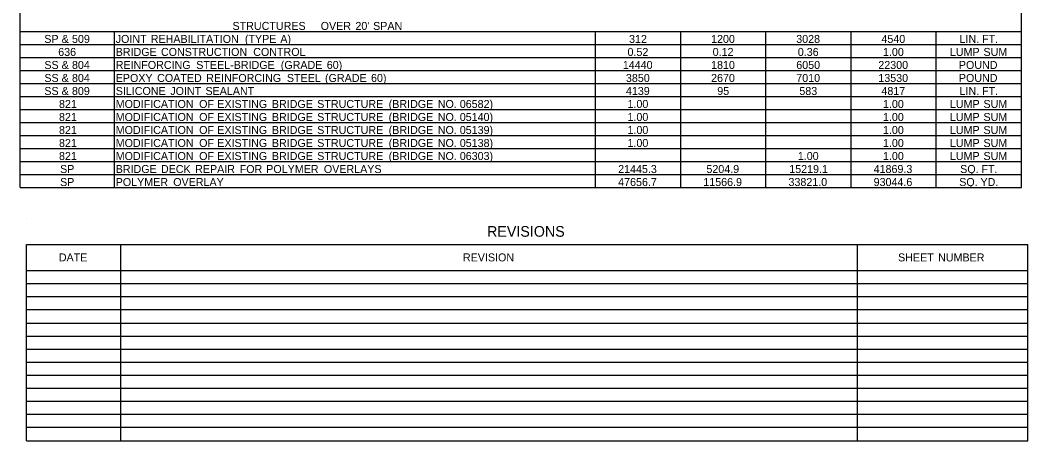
# Model space of a CAD drawing. Extents: x 544250 to 1930787, y -1948365 to 596640.
# Drawn here: x 557865 to 558621, y -1948255 to -1947940 of the extents above; entities that cross this region are included whole.
import ezdxf

# ---------------------------------------------------------------- set-up
doc = ezdxf.new("R2010")
doc.units = 0
doc.layers.add('Default', color=7, linetype='Continuous')

msp = doc.modelspace()

# ---------------------------------------------------------------- linework, layer by layer
at = {"layer": 'Default'}
for p, q in [((557865.48, -1948065.28), (557865.48, -1947471.02)), ((557865.48, -1948065.28), (557865.48, -1947471.02)), ((558616.23, -1948065.28), (558616.23, -1947471.02)), ((557865.48, -1947948.28), (558616.23, -1947948.28)), ((557865.48, -1947948.28), (558616.23, -1947948.28)), ((557936.17, -1948065.28), (557936.17, -1947948.28)), ((557936.17, -1948065.28), (557936.17, -1947948.28)), ((558296.92, -1947958.03), (558296.92, -1947948.28)), ((558296.92, -1948065.28), (558296.92, -1947948.28)), ((558360.78, -1948065.28), (558360.78, -1947948.28)), ((558424.64, -1948065.28), (558424.64, -1947948.28)), ((558488.51, -1948065.28), (558488.51, -1947948.28)), ((558552.37, -1948065.28), (558552.37, -1947948.28)), ((557865.48, -1947958.03), (558616.23, -1947958.03)), ((558235.98, -1947958.03), (558552.37, -1947958.03)), ((558552.37, -1947958.03), (558616.23, -1947958.03)), ((558552.37, -1948065.28), (558552.37, -1947958.03)), ((557865.48, -1947967.78), (558616.23, -1947967.78)), ((558296.92, -1948055.53), (558296.92, -1947967.78)), ((557865.48, -1947977.53), (558616.23, -1947977.53)), ((558235.98, -1947977.53), (558616.23, -1947977.53)), ((557865.48, -1947987.28), (558616.23, -1947987.28)), ((558235.98, -1947987.28), (558616.23, -1947987.28)), ((557865.48, -1947997.03), (558616.23, -1947997.03)), ((558235.98, -1947997.03), (558616.23, -1947997.03)), ((557865.48, -1948006.78), (558616.23, -1948006.78)), ((557936.17, -1948006.78), (558616.23, -1948006.78)), ((557865.48, -1948016.53), (558616.23, -1948016.53)), ((557936.17, -1948016.53), (558616.23, -1948016.53)), ((557865.48, -1948026.28), (558616.23, -1948026.28)), ((557936.17, -1948026.28), (558616.23, -1948026.28)), ((557865.48, -1948036.03), (558616.23, -1948036.03)), ((557936.17, -1948036.03), (558616.23, -1948036.03)), ((557865.48, -1948045.78), (558616.23, -1948045.78)), ((557936.17, -1948045.78), (558616.23, -1948045.78)), ((557865.48, -1948055.53), (557936.17, -1948055.53)), ((557865.48, -1948055.53), (558616.23, -1948055.53)), ((558235.98, -1948055.53), (558616.23, -1948055.53)), ((557865.48, -1948065.28), (558616.23, -1948065.28)), ((557870.36, -1948088.33), (557870.36, -1948088.33)), ((557870.36, -1948107.83), (558621.11, -1948107.83)), ((557870.36, -1948255.06), (557870.36, -1948107.83)), ((557941.04, -1948255.06), (557941.04, -1948107.83)), ((558493.38, -1948255.06), (558493.38, -1948107.83)), ((558621.11, -1948255.06), (558621.11, -1948107.83)), ((558621.11, -1948255.06), (558621.11, -1948107.83)), ((557870.36, -1948127.33), (558621.11, -1948127.33)), ((557870.36, -1948137.08), (558621.11, -1948137.08)), ((557870.36, -1948146.83), (558621.11, -1948146.83)), ((557870.36, -1948156.58), (558621.11, -1948156.58)), ((557870.36, -1948166.82), (558621.11, -1948166.82)), ((557870.36, -1948176.57), (558621.11, -1948176.57)), ((557870.36, -1948186.32), (558621.11, -1948186.32)), ((557870.36, -1948196.07), (558621.11, -1948196.07)), ((557870.36, -1948205.82), (558621.11, -1948205.82)), ((557870.36, -1948215.57), (558621.11, -1948215.57)), ((557870.36, -1948225.32), (558621.11, -1948225.32)), ((557870.36, -1948235.07), (558621.11, -1948235.07)), ((557870.36, -1948244.82), (558621.11, -1948244.82)), ((557870.36, -1948255.06), (558621.11, -1948255.06))]:
    msp.add_line(p, q, dxfattribs=at)

# ---------------------------------------------------------------- texts
for s, height, p in [('                                                                       STRUCTURES', 6, (557866.46, -1947947.08)), (' OVER', 6, (558088.61, -1947947.08)), (" 20'", 6, (558114.66, -1947947.08)), (' SPAN', 6, (558127.94, -1947947.08)), ('SP', 6, (557883.58, -1947956.83)), (' &', 6, (557894.4, -1947956.83)), (' 509', 6, (557902.13, -1947956.83)), ('JOINT', 6, (557937.14, -1947956.83)), (' REHABILITATION', 6, (557961.2, -1947956.83)), (' (TYPE', 6, (558031.78, -1947956.83)), (' A)', 6, (558058.35, -1947956.83)), ('312', 6, (558322.08, -1947956.83)), ('1200', 6, (558383.59, -1947956.83)), ('3028', 6, (558447.44, -1947956.83)), ('4540', 6, (558511.32, -1947956.83)), ('LIN.', 6, (558569.9, -1947956.83)), (' FT.', 6, (558584.54, -1947956.83)), ('636', 6, (557894.03, -1947966.58)), ('BRIDGE', 6, (557937.14, -1947966.58)), (' CONSTRUCTION', 6, (557968.84, -1947966.58)), (' CONTROL', 6, (558038.02, -1947966.58)), ('0.52', 6, (558320.92, -1947966.58)), ('0.12', 6, (558384.78, -1947966.58)), ('0.36', 6, (558448.61, -1947966.58)), ('1.00', 6, (558512.49, -1947966.58)), ('LUMP', 6, (558562.67, -1947966.58)), (' SUM', 6, (558585.6, -1947966.58)), ('SS', 6, (557883.64, -1947976.33)), (' &', 6, (557894.38, -1947976.33)), (' 804', 6, (557902.11, -1947976.33)), ('REINFORCING', 6, (557937.14, -1947976.33)), (' STEEL-BRIDGE', 6, (557995.31, -1947976.33)), (' (GRADE', 6, (558058.68, -1947976.33)), (' 60)', 6, (558093.17, -1947976.33)), ('14440', 6, (558317.4, -1947976.33)), ('1810', 6, (558383.59, -1947976.33)), ('6050', 6, (558447.46, -1947976.33)), ('22300', 6, (558508.99, -1947976.33)), ('POUND', 6, (558569.39, -1947976.33)), ('SS', 6, (557883.64, -1947986.08)), (' &', 6, (557894.38, -1947986.08)), (' 804', 6, (557902.11, -1947986.08)), ('EPOXY', 6, (557937.14, -1947986.08)), (' COATED', 6, (557965.97, -1947986.08)), (' REINFORCING', 6, (558002.79, -1947986.08)), (' STEEL', 6, (558063.28, -1947986.08)), (' (GRADE', 6, (558091.87, -1947986.08)), (' 60)', 6, (558126.36, -1947986.08)), ('3850', 6, (558319.73, -1947986.08)), ('2670', 6, (558383.59, -1947986.08)), ('7010', 6, (558447.46, -1947986.08)), ('13530', 6, (558508.99, -1947986.08)), ('POUND', 6, (558569.39, -1947986.08)), ('SS', 6, (557883.62, -1947995.83)), (' &', 6, (557894.37, -1947995.83)), (' 809', 6, (557902.1, -1947995.83)), ('SILICONE', 6, (557937.14, -1947995.83)), (' JOINT', 6, (557975.83, -1947995.83)), (' SEALANT', 6, (558002.21, -1947995.83)), ('4139', 6, (558319.72, -1947995.83)), ('95', 6, (558388.22, -1947995.83)), ('583', 6, (558449.78, -1947995.83)), ('4817', 6, (558511.31, -1947995.83)), ('LIN.', 6, (558569.9, -1947995.83)), (' FT.', 6, (558584.54, -1947995.83)), ('821', 6, (557894.61, -1948005.58)), ('MODIFICATION', 6, (557937.14, -1948005.58)), (' OF', 6, (557997.47, -1948005.58)), (' EXISTING', 6, (558011.06, -1948005.58)), (' BRIDGE', 6, (558051.99, -1948005.58)), (' STRUCTURE', 6, (558086.02, -1948005.58)), (' (BRIDGE', 6, (558139.6, -1948005.58)), (' NO.', 6, (558176.41, -1948005.58)), (' 06582)', 6, (558192.91, -1948005.58)), ('1.00', 6, (558320.9, -1948005.58)), ('1.00', 6, (558512.49, -1948005.58)), ('LUMP', 6, (558562.67, -1948005.58)), (' SUM', 6, (558585.6, -1948005.58)), ('821', 6, (557894.61, -1948015.33)), ('MODIFICATION', 6, (557937.14, -1948015.33)), (' OF', 6, (557997.47, -1948015.33)), (' EXISTING', 6, (558011.06, -1948015.33)), (' BRIDGE', 6, (558051.99, -1948015.33)), (' STRUCTURE', 6, (558086.02, -1948015.33)), (' (BRIDGE', 6, (558139.6, -1948015.33)), (' NO.', 6, (558176.41, -1948015.33)), (' 05140)', 6, (558192.91, -1948015.33)), ('1.00', 6, (558320.9, -1948015.33)), ('1.00', 6, (558512.49, -1948015.33)), ('LUMP', 6, (558562.67, -1948015.33)), (' SUM', 6, (558585.6, -1948015.33)), ('821', 6, (557894.61, -1948025.08)), ('MODIFICATION', 6, (557937.14, -1948025.08)), (' OF', 6, (557997.47, -1948025.08)), (' EXISTING', 6, (558011.06, -1948025.08)), (' BRIDGE', 6, (558051.99, -1948025.08)), (' STRUCTURE', 6, (558086.02, -1948025.08)), (' (BRIDGE', 6, (558139.6, -1948025.08)), (' NO.', 6, (558176.41, -1948025.08)), (' 05139)', 6, (558192.91, -1948025.08)), ('1.00', 6, (558320.9, -1948025.08)), ('1.00', 6, (558512.49, -1948025.08)), ('LUMP', 6, (558562.67, -1948025.08)), (' SUM', 6, (558585.6, -1948025.08)), ('821', 6, (557894.61, -1948034.83)), ('MODIFICATION', 6, (557937.14, -1948034.83)), (' OF', 6, (557997.47, -1948034.83)), (' EXISTING', 6, (558011.06, -1948034.83)), (' BRIDGE', 6, (558051.99, -1948034.83)), (' STRUCTURE', 6, (558086.02, -1948034.83)), (' (BRIDGE', 6, (558139.6, -1948034.83)), (' NO.', 6, (558176.41, -1948034.83)), (' 05138)', 6, (558192.91, -1948034.83)), ('1.00', 6, (558320.9, -1948034.83)), ('1.00', 6, (558512.49, -1948034.83)), ('LUMP', 6, (558562.67, -1948034.83)), (' SUM', 6, (558585.6, -1948034.83)), ('821', 6, (557894.61, -1948044.58)), ('MODIFICATION', 6, (557937.14, -1948044.58)), (' OF', 6, (557997.47, -1948044.58)), (' EXISTING', 6, (558011.06, -1948044.58)), (' BRIDGE', 6, (558051.99, -1948044.58)), (' STRUCTURE', 6, (558086.02, -1948044.58)), (' (BRIDGE', 6, (558139.6, -1948044.58)), (' NO.', 6, (558176.41, -1948044.58)), (' 06303)', 6, (558192.91, -1948044.58)), ('1.00', 6, (558448.62, -1948044.58)), ('1.00', 6, (558512.49, -1948044.58)), ('LUMP', 6, (558562.67, -1948044.58)), (' SUM', 6, (558585.6, -1948044.58)), ('SP', 6, (557895.42, -1948054.33)), ('BRIDGE', 6, (557937.14, -1948054.33)), (' DECK', 6, (557968.84, -1948054.33)), (' REPAIR', 6, (557994.45, -1948054.33)), (' FOR', 6, (558027.88, -1948054.33)), (' POLYMER', 6, (558047.79, -1948054.33)), (' OVERLAYS', 6, (558091, -1948054.33)), ('21445.3', 6, (558313.9, -1948054.33)), ('5204.9', 6, (558380.08, -1948054.33)), ('15219.1', 6, (558442.2, -1948054.33)), ('41869.3', 6, (558505.48, -1948054.33)), ('SQ.', 6, (558570.36, -1948054.33)), (' FT.', 6, (558584.07, -1948054.33)), ('SP', 6, (557895.42, -1948064.08)), ('POLYMER', 6, (557937.14, -1948064.08)), (' OVERLAY', 6, (557978.03, -1948064.08)), ('47656.7', 6, (558313.9, -1948064.08)), ('11566.9', 6, (558377.75, -1948064.08)), ('33821.0', 6, (558441.63, -1948064.08)), ('93044.6', 6, (558505.48, -1948064.08)), ('SQ.', 6, (558569.66, -1948064.08)), (' YD.', 6, (558583.37, -1948064.08)), ('REVISIONS', 8, (558215.57, -1948102.08)), ('DATE', 6, (557894.5, -1948120.58)), ('REVISION', 6, (558197.52, -1948120.58)), ('SHEET', 6, (558523.81, -1948120.58)), (' NUMBER', 6, (558551.59, -1948120.58))]:
    msp.add_text(s, height=height, dxfattribs=at).set_placement(p)

doc.saveas('drawing.dxf')
